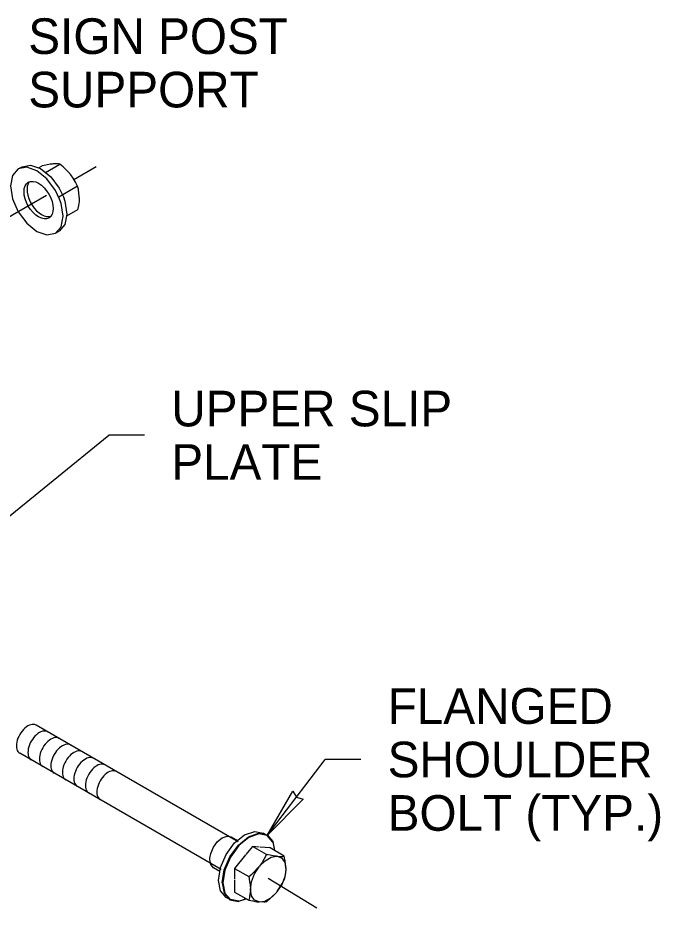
# Model space of a CAD drawing. Extents: x 99862 to 103151, y 99997 to 117076.
# Drawn here: x 102231.5 to 102519.8, y 103718.6 to 104118.4 of the extents above; entities that cross this region are included whole.
import ezdxf

# ---------------------------------------------------------------- set-up
doc = ezdxf.new("R2010")
doc.units = 0
for name, color, linetype in [('Level 13', 7, 'Continuous'), ('Level 15', 7, 'Continuous'), ('Level 20', 7, 'Continuous')]:
    doc.layers.add(name, color=color, linetype=linetype)

msp = doc.modelspace()

# ---------------------------------------------------------------- linework, layer by layer
at = {"layer": 'Level 13'}
for p, q in [((102240.82, 104051.04), (102242.47, 104051.99)), ((102240.82, 104051.04), (102242.47, 104051.99)), ((102243.95, 104048.95), (102250.43, 104052.7)), ((102243.95, 104048.95), (102250.43, 104052.7)), ((102258.39, 104042.8), (102249.88, 104037.88)), ((102258.39, 104042.8), (102249.88, 104037.88)), ((102330.48, 103748.4), (102239.71, 103800.81)), ((102322.79, 103736.02), (102232.42, 103788.19)), ((102339.66, 103751.87), (102339.68, 103751.93)), ((102343.06, 103751.58), (102341.68, 103752.37)), ((102343.42, 103751.14), (102343.46, 103751.2)), ((102345.98, 103748.29), (102343.46, 103751.2)), ((102330.79, 103746.69), (102330.78, 103746.72)), ((102335.23, 103750.3), (102335.23, 103750.35)), ((102346.01, 103748.55), (102346.78, 103744.49)), ((102343.16, 103742.69), (102336.79, 103746.37)), ((102343.16, 103742.69), (102336.79, 103746.37)), ((102343.57, 103742.62), (102343.47, 103742.58)), ((102327.04, 103741.57), (102327, 103741.59)), ((102324.52, 103735.74), (102324.48, 103735.73)), ((102323.27, 103730.02), (102324.17, 103725.29)), ((102330.78, 103721.76), (102327, 103722.48))]:
    msp.add_line(p, q, dxfattribs=at)
for points in [[(102231.74, 104050.55), (102229.18, 104047.61), (102228.29, 104042.92), (102229.18, 104037.19), (102231.74, 104031.29), (102235.57, 104026.13), (102240.08, 104022.49), (102244.59, 104020.92), (102248.42, 104021.66), (102250.11, 104022.64)], [(102231.74, 104050.55), (102233.43, 104051.53), (102237.26, 104052.28), (102241.77, 104050.71), (102246.29, 104047.06), (102250.11, 104041.9), (102251.99, 104038), (102252.67, 104036.01), (102253.57, 104030.28), (102252.67, 104025.58), (102250.11, 104022.64)], [(102248.42, 104021.66), (102250.98, 104024.61), (102251.88, 104029.3), (102250.98, 104035.03), (102250.29, 104037.02), (102248.42, 104040.92), (102244.59, 104046.09), (102240.08, 104049.73), (102235.57, 104051.3), (102231.74, 104050.55)], [(102259.1, 104037.71), (102259.1, 104038.09), (102259.1, 104038.27), (102258.77, 104041.11), (102258.72, 104041.53), (102258.39, 104042.8), (102257.36, 104044.67), (102256.44, 104046.35), (102255.31, 104047.92), (102254.94, 104048.39), (102254.85, 104048.5), (102252.19, 104051.18), (102251.85, 104051.53), (102250.43, 104052.7), (102249.79, 104052.78), (102249.39, 104052.78), (102247.79, 104052.8), (102247.34, 104052.77), (102246.99, 104052.74), (102246.1, 104052.63), (102244.11, 104052.28), (102242.47, 104051.99)], [(102259.1, 104037.71), (102259.1, 104038.09), (102259.1, 104038.27), (102258.77, 104041.11), (102258.72, 104041.53), (102258.39, 104042.8), (102257.36, 104044.67), (102256.44, 104046.35), (102255.31, 104047.92), (102254.94, 104048.39), (102254.85, 104048.5), (102252.19, 104051.18), (102251.85, 104051.53), (102250.43, 104052.7), (102249.79, 104052.78), (102249.39, 104052.78), (102247.79, 104052.8), (102247.34, 104052.77), (102246.99, 104052.74), (102246.1, 104052.63), (102244.11, 104052.28), (102242.47, 104051.99)], [(102259.1, 104037.71), (102259.01, 104035.96), (102258.71, 104034.15), (102258.39, 104032.18), (102253.38, 104029.29)], [(102259.1, 104037.71), (102259.01, 104035.96), (102258.71, 104034.15), (102258.39, 104032.18), (102253.38, 104029.29)], [(102322.18, 103735.16), (102319.33, 103736.8), (102318.11, 103738.21), (102317.68, 103740.45), (102317.7, 103741.01), (102318.11, 103743.2), (102319.33, 103746.02), (102321.16, 103748.49), (102323.32, 103750.23), (102325.48, 103750.98), (102327.32, 103750.63), (102330.17, 103748.98)], [(102326.47, 103722.64), (102325, 103723.48), (102322.45, 103726.43), (102321.55, 103731.12), (102322.45, 103736.85), (102325, 103742.74), (102328.83, 103747.91), (102333.34, 103751.55), (102337.86, 103753.12), (102341.68, 103752.37)], [(102330.57, 103746.96), (102335.09, 103750.65), (102335.09, 103750.65)], [(102335.09, 103750.65), (102339.61, 103752.24), (102339.61, 103752.24)], [(102339.67, 103751.86), (102339.68, 103751.93), (102335.23, 103750.35)], [(102339.61, 103752.24), (102343.45, 103751.51), (102343.45, 103751.51)], [(102343.43, 103751.14), (102343.46, 103751.2), (102339.68, 103751.93)], [(102343.45, 103751.51), (102346.01, 103748.55), (102346.01, 103748.55)], [(102326.73, 103741.75), (102330.57, 103746.96), (102330.57, 103746.96)], [(102330.8, 103746.69), (102330.78, 103746.72), (102327, 103741.59)], [(102335.24, 103750.3), (102335.23, 103750.35), (102330.78, 103746.72)], [(102345.94, 103748.23), (102345.98, 103748.29), (102346.69, 103744.54)], [(102339.87, 103746.09), (102336.79, 103746.37), (102333.86, 103742.72)], [(102339.87, 103746.09), (102336.79, 103746.37), (102333.86, 103742.72)], [(102341.21, 103739.16), (102339.98, 103737.45), (102342.48, 103739.92), (102345.17, 103741.49), (102347.68, 103741.94), (102346.78, 103742.05), (102344.79, 103742.4), (102343.16, 103742.69), (102342.07, 103740.71), (102341.21, 103739.16)], [(102341.21, 103739.16), (102339.98, 103737.45), (102342.48, 103739.92), (102345.17, 103741.49), (102347.68, 103741.94), (102346.78, 103742.05), (102344.79, 103742.4), (102343.16, 103742.69), (102342.07, 103740.71), (102341.21, 103739.16)], [(102351.83, 103736.52), (102351.83, 103736.63), (102351.49, 103739.92), (102351.44, 103740.34), (102351.12, 103741.98), (102344.75, 103745.66), (102340.28, 103746.06)], [(102351.83, 103736.52), (102351.83, 103736.63), (102351.49, 103739.92), (102351.44, 103740.34), (102351.12, 103741.98), (102344.75, 103745.66), (102340.28, 103746.06)], [(102324.17, 103735.8), (102326.73, 103741.75), (102326.74, 103741.74)], [(102327.04, 103741.58), (102327, 103741.59), (102324.48, 103735.73)], [(102333.71, 103742.54), (102328.83, 103736.47), (102328.83, 103731.58)], [(102333.71, 103742.54), (102328.83, 103736.47), (102328.83, 103731.58)], [(102347.68, 103741.94), (102348.02, 103741.91), (102348.47, 103741.88), (102350.08, 103741.9), (102350.47, 103741.9), (102351.12, 103741.98)], [(102347.68, 103741.94), (102348.02, 103741.91), (102348.47, 103741.88), (102350.08, 103741.9), (102350.47, 103741.9), (102351.12, 103741.98)], [(102348.02, 103741.91), (102350, 103741.08), (102351.33, 103739.19), (102351.83, 103736.52)], [(102348.02, 103741.91), (102350, 103741.08), (102351.33, 103739.19), (102351.83, 103736.52)], [(102323.27, 103730.02), (102323.27, 103730.02), (102324.17, 103735.8), (102324.17, 103735.8)], [(102324.53, 103735.75), (102324.48, 103735.73), (102323.6, 103730.05)], [(102328.83, 103736.47), (102335.2, 103732.79), (102336.61, 103733.96), (102337, 103734.36), (102339.61, 103736.99), (102339.8, 103737.22), (102339.98, 103737.45)], [(102328.83, 103736.47), (102335.2, 103732.79), (102336.61, 103733.96), (102337, 103734.36), (102339.61, 103736.99), (102339.8, 103737.22), (102339.98, 103737.45)], [(102339.89, 103721.41), (102337.82, 103722.2), (102336.41, 103724.15), (102335.91, 103727.01), (102336.38, 103730.45), (102337.76, 103734.03), (102339.8, 103737.22)], [(102339.89, 103721.41), (102337.82, 103722.2), (102336.41, 103724.15), (102335.91, 103727.01), (102336.38, 103730.45), (102337.76, 103734.03), (102339.8, 103737.22)], [(102351.83, 103736.02), (102351.33, 103732.75), (102349.98, 103729.31), (102347.99, 103726.19)], [(102351.83, 103736.02), (102351.33, 103732.75), (102349.98, 103729.31), (102347.99, 103726.19)], [(102351.83, 103736.52), (102351.83, 103736.02), (102351.73, 103734.44), (102351.44, 103732.99), (102351.12, 103731.37)], [(102351.83, 103736.52), (102351.83, 103736.02), (102351.73, 103734.44), (102351.44, 103732.99), (102351.12, 103731.37)], [(102328.83, 103731.19), (102328.83, 103725.85), (102335.2, 103722.18), (102337.03, 103721.85), (102338.82, 103721.53), (102339.89, 103721.41)], [(102328.83, 103731.19), (102328.83, 103725.85), (102335.2, 103722.18), (102337.03, 103721.85), (102338.82, 103721.53), (102339.89, 103721.41)], [(102335.2, 103732.79), (102335.55, 103730.63), (102335.81, 103729.08), (102335.89, 103727.02), (102335.9, 103726.71), (102335.56, 103723.81), (102335.52, 103723.44), (102335.2, 103722.18)], [(102335.2, 103732.79), (102335.55, 103730.63), (102335.81, 103729.08), (102335.89, 103727.02), (102335.9, 103726.71), (102335.56, 103723.81), (102335.52, 103723.44), (102335.2, 103722.18)], [(102347.71, 103725.83), (102347.99, 103726.19), (102348.12, 103726.35), (102350.06, 103729.38), (102350.35, 103729.82), (102351.12, 103731.37)], [(102347.71, 103725.83), (102347.99, 103726.19), (102348.12, 103726.35), (102350.06, 103729.38), (102350.35, 103729.82), (102351.12, 103731.37)], [(102323.64, 103730.09), (102323.6, 103730.05), (102324.48, 103725.39)], [(102324.17, 103725.29), (102326.73, 103722.34), (102326.73, 103722.34)], [(102327.04, 103722.54), (102327, 103722.48), (102324.48, 103725.39)], [(102334.06, 103722.83), (102330.57, 103721.6), (102330.57, 103721.6)], [(102330.79, 103721.82), (102330.78, 103721.76), (102333.97, 103722.89)], [(102334.08, 103722.82), (102334.05, 103722.81), (102333.77, 103722.73)], [(102347.71, 103725.83), (102346.34, 103724.3), (102344.81, 103722.94), (102343.16, 103721.47), (102342.51, 103721.39), (102342.05, 103721.36), (102342.02, 103721.35), (102339.89, 103721.41)], [(102339.89, 103721.41), (102342.42, 103721.79), (102345.16, 103723.34), (102347.71, 103725.83)], [(102347.71, 103725.83), (102346.34, 103724.3), (102344.81, 103722.94), (102343.16, 103721.47), (102342.51, 103721.39), (102342.05, 103721.36), (102342.02, 103721.35), (102339.89, 103721.41)], [(102339.89, 103721.41), (102342.42, 103721.79), (102345.16, 103723.34), (102347.71, 103725.83)], [(102326.73, 103722.34), (102330.57, 103721.6), (102330.57, 103721.6)]]:
    msp.add_lwpolyline(points, dxfattribs=at)
msp.add_ellipse((102240.87, 104036.53), major_axis=(4.63, -8.02), ratio=0.57735, dxfattribs=at)
for centre, major_axis, start_param, end_param in [((102242.21, 104037.56), (4.63, -8.02), 3.375303, 6.19973), ((102236.07, 103794.5), (3.64, 6.31), 6.283173, 9.424785), ((102241.22, 103791.53), (3.64, 6.31), 6.283174, 9.424783), ((102246.37, 103788.55), (3.64, 6.31), 6.283172, 9.424785), ((102251.53, 103785.58), (3.64, 6.31), 6.283179, 9.424784), ((102256.68, 103782.6), (3.64, 6.31), 6.283177, 9.424782), ((102261.83, 103779.63), (3.64, 6.31), 6.283174, 9.424785), ((102266.99, 103776.65), (3.64, 6.31), 6.283176, 9.424783), ((102272.14, 103773.68), (3.64, 6.31), 6.283178, 9.42478)]:
    msp.add_ellipse(centre, major_axis=major_axis, ratio=0.57735, start_param=start_param, end_param=end_param, dxfattribs=at)
at = {"layer": 'Level 15'}
for p, q in [((102256.7, 104045.82), (102266.76, 104051.63)), ((102173.88, 103998), (102244.46, 104038.75)), ((102210.53, 103880.7), (102272.42, 103930.95)), ((102288.42, 103930.95), (102272.42, 103930.95)), ((102343.46, 103751.2), (102369.53, 103785.39)), ((102385.53, 103785.39), (102369.53, 103785.39)), ((102365.79, 103718.62), (102343.91, 103731.95))]:
    msp.add_line(p, q, dxfattribs=at)
msp.add_lwpolyline([(102343.46, 103751.2), (102354.93, 103771.16), (102356.66, 103768.51), (102359.67, 103767.54)], close=True, dxfattribs=at)

# ---------------------------------------------------------------- texts
at = {"layer": 'Level 20'}
for s, p in [('SIGN POST', (102236.23, 104102.16)), ('SUPPORT', (102236.23, 104078.16)), ('UPPER SLIP', (102300.42, 103934.95)), ('PLATE', (102300.42, 103910.95)), ('FLANGED ', (102397.53, 103801.38)), ('SHOULDER', (102397.53, 103777.38)), ('BOLT (TYP.)', (102397.53, 103753.38))]:
    msp.add_text(s, height=16, dxfattribs=at).set_placement(p)

doc.saveas('drawing.dxf')
